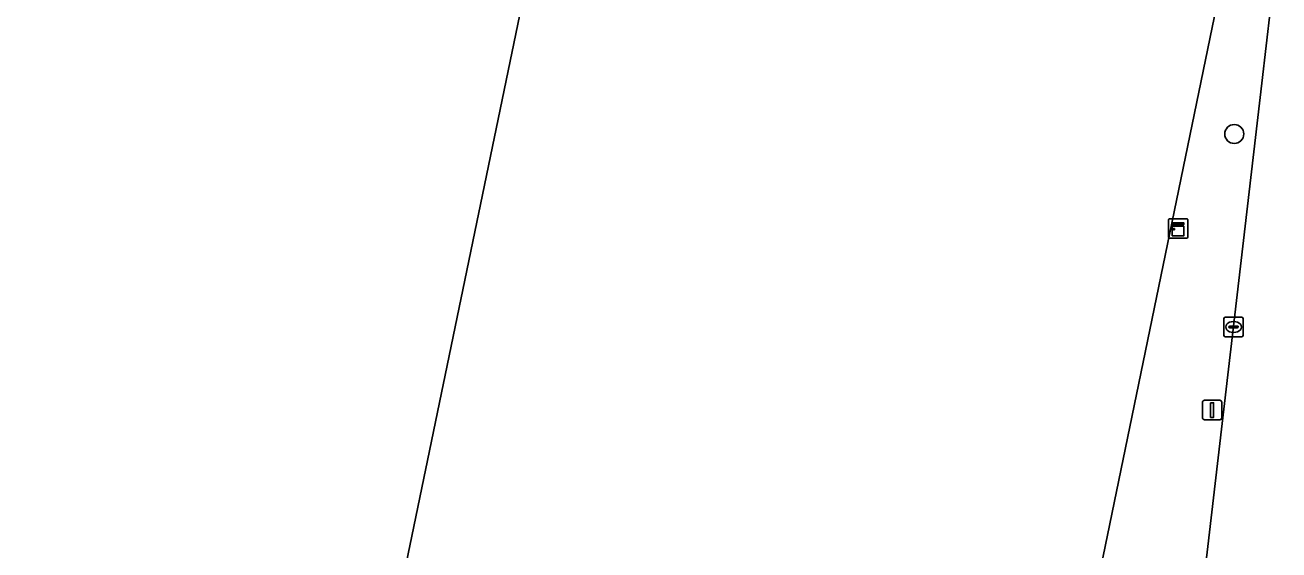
# Model space of a CAD drawing. Extents: x 157692 to 159674, y 381452 to 383291.
# Drawn here: x 158147.5 to 158211.9, y 382726 to 382753 of the extents above; entities that cross this region are included whole.
import ezdxf

# ---------------------------------------------------------------- set-up
doc = ezdxf.new("R2010")
doc.units = 0
for name, color, linetype in [('IMGEO_Boom', 7, 'Continuous'), ('IMGEO_Erf', 7, 'Continuous'), ('IMGEO_Hek', 7, 'Continuous'), ('IMGEO_Kast', 7, 'Continuous'), ('IMGEO_Kolk', 7, 'Continuous'), ('IMGEO_Lichtmast', 7, 'Continuous'), ('IMGEO_Pand', 7, 'Continuous'), ('IMGEO_Rijbaan_lokaal_gesloten', 7, 'Continuous'), ('IMGEO_Voetpad_open', 7, 'Continuous')]:
    doc.layers.add(name, color=color, linetype=linetype)

msp = doc.modelspace()

# ---------------------------------------------------------------- linework, layer by layer
at = {"layer": 'IMGEO_Boom'}
msp.add_circle((158209.623, 382747.39), 0.489, dxfattribs=at)
at = {"layer": 'IMGEO_Erf'}
for points in [[(158196.383, 382694.065), (158197.841, 382701.2), (158197.856, 382701.273), (158208.83, 382754.541), (158209.111, 382756.545), (158209.249, 382757.524), (158206.517, 382762.269), (158188.814, 382767.399), (158182.745, 382769.388), (158182.8, 382769.761)], [(158141.976, 382764.406), (158173.817, 382757.927), (158165.052, 382715.563), (158167.154, 382715.126), (158167.707, 382715.011), (158163.216, 382693.402), (158162.512, 382693.548), (158160.573, 382693.951), (158138.948, 382588.16), (158161.377, 382583.667)]]:
    msp.add_lwpolyline(points, dxfattribs=at)
at = {"layer": 'IMGEO_Hek'}
msp.add_lwpolyline([(158197.856, 382701.273), (158208.83, 382754.541), (158209.111, 382756.545)], dxfattribs=at)
at = {"layer": 'IMGEO_Kast'}
for p, q in [((158206.241, 382742.11), (158206.241, 382742.951)), ((158206.241, 382742.951), (158206.241, 382742.11)), ((158206.316, 382743.035), (158207.157, 382743.035)), ((158207.157, 382743.035), (158206.316, 382743.035)), ((158207.241, 382742.96), (158207.241, 382742.119)), ((158207.241, 382742.119), (158207.241, 382742.96)), ((158207.166, 382742.035), (158206.325, 382742.035)), ((158206.325, 382742.035), (158207.166, 382742.035))]:
    msp.add_line(p, q, dxfattribs=at)
for points in [[(158206.436, 382742.825), (158207.036, 382742.825), (158207.036, 382742.74), (158206.436, 382742.74), (158206.436, 382742.825)], [(158206.436, 382742.65), (158207.036, 382742.65), (158207.036, 382742.161), (158206.436, 382742.161), (158206.436, 382742.65)]]:
    msp.add_lwpolyline(points, dxfattribs=at)
msp.add_circle((158206.52, 382742.499), 0.0377, dxfattribs=at)
for centre, start, end in [((158206.319, 382742.957), 92.4484, 184.28452), ((158206.319, 382742.957), 92.4484, 184.28452), ((158207.163, 382742.957), 2.4484, 94.28452), ((158207.163, 382742.957), 2.4484, 94.28452), ((158206.319, 382742.113), 182.4484, 274.28452), ((158206.319, 382742.113), 182.4484, 274.28452), ((158207.163, 382742.113), 272.4484, 4.28452), ((158207.163, 382742.113), 272.4484, 4.28452)]:
    msp.add_arc(centre, 0.0779, start, end, dxfattribs=at)
at = {"layer": 'IMGEO_Kolk'}
for p, q in [((158209.086, 382737.047), (158209.086, 382737.899)), ((158209.161, 382737.973), (158210.013, 382737.973)), ((158209.345, 382737.467), (158209.345, 382737.479)), ((158209.388, 382737.516), (158209.786, 382737.516)), ((158209.574, 382737.753), (158209.599, 382737.753)), ((158209.829, 382737.479), (158209.829, 382737.467)), ((158210.087, 382737.899), (158210.087, 382737.047)), ((158210.013, 382736.973), (158209.161, 382736.973)), ((158209.783, 382737.43), (158209.385, 382737.43)), ((158209.597, 382737.193), (158209.572, 382737.193))]:
    msp.add_line(p, q, dxfattribs=at)
for points in [[(158209.086, 382737.047), (158209.086, 382737.899)], [(158209.161, 382737.973), (158210.013, 382737.973)], [(158210.087, 382737.899), (158210.087, 382737.047)], [(158210.013, 382736.973), (158209.161, 382736.973)]]:
    msp.add_lwpolyline(points, dxfattribs=at)
for centre, radius, start, end in [((158209.163, 382737.897), 0.0765, 91.55205, 178.44795), ((158209.163, 382737.897), 0.0765, 91.55205, 178.44795), ((158209.385, 382737.476), 0.0403, 85.87752, 175.75265), ((158209.382, 382737.466), 0.0366, 178.93798, 274.71019), ((158209.786, 382737.473), 0.043, 264.86636, 352.45326), ((158209.79, 382737.478), 0.0386, 1.73085, 96.63898), ((158210.011, 382737.897), 0.0765, 1.55205, 88.44795), ((158210.011, 382737.897), 0.0765, 1.55205, 88.44795), ((158209.163, 382737.049), 0.0765, 181.55205, 268.44795), ((158209.163, 382737.049), 0.0765, 181.55205, 268.44795), ((158210.011, 382737.049), 0.0765, 271.55205, 358.44795), ((158210.011, 382737.049), 0.0765, 271.55205, 358.44795)]:
    msp.add_arc(centre, radius, start, end, dxfattribs=at)
for centre, major_axis, ratio, start_param, end_param in [((158209.573, 382737.473), (-0.387, 0.002), 0.722429, 4.712389, 7.853982), ((158209.598, 382737.473), (-0.39, 0.002), 0.717154, 1.570796, 4.712389)]:
    msp.add_ellipse(centre, major_axis=major_axis, ratio=ratio, start_param=start_param, end_param=end_param, dxfattribs=at)
at = {"layer": 'IMGEO_Lichtmast'}
for p, q in [((158207.99, 382732.805), (158207.99, 382733.605)), ((158207.99, 382733.605), (158207.99, 382732.805)), ((158208.09, 382733.705), (158208.88, 382733.705)), ((158208.88, 382733.705), (158208.09, 382733.705)), ((158208.98, 382733.605), (158208.98, 382732.805)), ((158208.98, 382732.805), (158208.98, 382733.605)), ((158208.88, 382732.705), (158208.09, 382732.705)), ((158208.09, 382732.705), (158208.88, 382732.705))]:
    msp.add_line(p, q, dxfattribs=at)
msp.add_lwpolyline([(158208.41, 382733.58), (158208.56, 382733.58), (158208.56, 382732.83), (158208.41, 382732.83), (158208.41, 382733.58)], dxfattribs=at)
for centre, start, end in [((158208.09, 382733.605), 90, 180), ((158208.09, 382733.605), 90, 180), ((158208.88, 382733.605), 0, 90), ((158208.88, 382733.605), 360, 90), ((158208.09, 382732.805), 180, 270), ((158208.09, 382732.805), 180, 270), ((158208.88, 382732.805), 270, 0), ((158208.88, 382732.805), 270, 0)]:
    msp.add_arc(centre, 0.1, start, end, dxfattribs=at)
at = {"layer": 'IMGEO_Pand'}
msp.add_lwpolyline([(158160.573, 382693.951), (158162.512, 382693.548), (158163.216, 382693.402), (158167.707, 382715.011), (158167.154, 382715.126), (158165.052, 382715.563), (158173.817, 382757.927), (158141.976, 382764.406)], dxfattribs=at)
at = {"layer": 'IMGEO_Rijbaan_lokaal_gesloten'}
msp.add_lwpolyline([(158211.918, 382757.71), (158211.717, 382755.835), (158211.71, 382755.766), (158211.04, 382750), (158207.708, 382721.341), (158207.44, 382719.37), (158207.005, 382717.169), (158206.029, 382712.447), (158205.243, 382708.094), (158204.074, 382702.345), (158201.809, 382691.203), (158200.741, 382685.947), (158198.595, 382675.942), (158194.686, 382656.882), (158190.395, 382635.865), (158188.541, 382626.341), (158187.51, 382621.471), (158184.846, 382612.101), (158182.906, 382605.325), (158180.819, 382598.391), (158190.833, 382595.932), (158193.855, 382612.424), (158194.452, 382615.566), (158195.077, 382618.743)], dxfattribs=at)
at = {"layer": 'IMGEO_Voetpad_open'}
for points in [[(158210.547, 382762.704), (158206.517, 382762.269), (158209.249, 382757.524), (158209.111, 382756.545), (158208.83, 382754.541), (158197.856, 382701.273), (158200.715, 382700.713), (158204.636, 382719.966), (158207.44, 382719.37), (158207.708, 382721.341), (158211.04, 382750)], [(158211.04, 382750), (158211.71, 382755.766), (158211.717, 382755.835), (158211.918, 382757.71)]]:
    msp.add_lwpolyline(points, dxfattribs=at)

doc.saveas('drawing.dxf')
